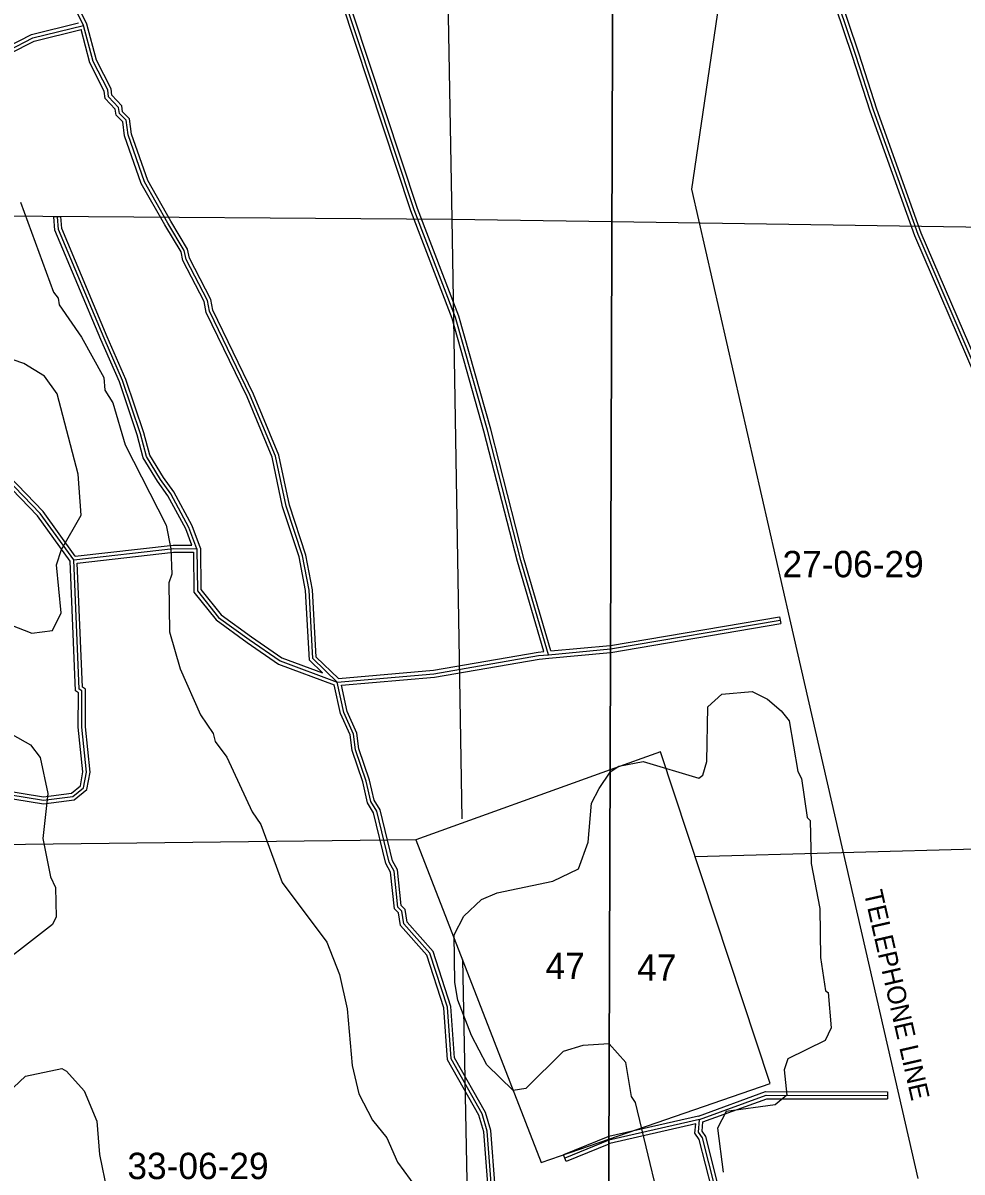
# Model space of a CAD drawing. Extents: x 418523 to 616617, y 1878279 to 2196743.
# Drawn here: x 532459 to 540467, y 2037441 to 2047241 of the extents above; entities that cross this region are included whole.
import ezdxf

# ---------------------------------------------------------------- set-up
doc = ezdxf.new("R2010")
doc.units = 0
for name, color, linetype in [('Level 1', 7, 'Continuous'), ('Level 2', 7, 'Continuous'), ('Level 31', 7, 'Continuous'), ('Level 32', 7, 'Continuous'), ('Level 55', 7, 'Continuous'), ('Level 57', 7, 'Continuous'), ('Level 63', 7, 'Continuous'), ('Level 7', 7, 'Continuous')]:
    doc.layers.add(name, color=color, linetype=linetype)

msp = doc.modelspace()

# ---------------------------------------------------------------- linework, layer by layer
at = {"layer": 'Level 1'}
for p, q in [((536022.352, 2050834.012), (536115.067, 2045567.509)), ((530680.795, 2045606.968), (536115.067, 2045567.509)), ((536115.067, 2045567.509), (536200.45, 2040453.1)), ((536115.067, 2045567.509), (537481.055, 2045546.979)), ((537481.055, 2045546.979), (541325.35, 2045489.201)), ((537894.443, 2041024.577), (537465.863, 2040870.466)), ((538831.453, 2038196.91), (537894.443, 2041024.577)), ((537465.863, 2040870.466), (535809.485, 2040274.86)), ((535809.485, 2040274.86), (526968.728, 2040167.976)), ((535809.485, 2040274.86), (536877.775, 2037522.776)), ((538190.293, 2040131.776), (541518.339, 2040221.473)), ((536207.136, 2039252.596), (536292.047, 2034934.501)), ((537455.635, 2037722.172), (538831.453, 2038196.91)), ((536877.775, 2037522.776), (537455.635, 2037722.172))]:
    msp.add_line(p, q, dxfattribs=at)
at = {"layer": 'Level 31'}
for p, q in [((537469.212, 2041901.466), (538916.064, 2042147.338)), ((536856.113, 2041845.269), (536939.435, 2041852.634)), ((538229.298, 2037889.194), (537455.6, 2037711.706))]:
    msp.add_line(p, q, dxfattribs=at)
for points in [[(540605.718, 2044243.575), (540092.03, 2045436.946), (539711.586, 2046496.797), (539562.658, 2046964.223), (539273.121, 2047823.407), (539265.289, 2047948.534), (539240.353, 2047973.707), (539167.45, 2048840.926), (539101.92, 2049241.172), (538969.498, 2049616.54), (538919.602, 2049658.522), (538613.02, 2050326.116), (538522.055, 2050593.341), (538488.914, 2050626.543), (538364.738, 2051002.251), (538314.924, 2051068.963), (538224.07, 2051369.284), (537959.048, 2052053.477), (537608.575, 2053038.341)], [(532975.14, 2047220.471), (532883.926, 2047404.069), (532817.68, 2047479.573), (532792.975, 2047571.301), (532734.934, 2047638.049), (532743.28, 2047671.478), (532710.058, 2047679.956), (532702.05, 2047746.534), (532619.163, 2047863.553), (532561.83, 2048139.045), (532542.005, 2048176.206)], [(536939.435, 2041852.634), (536704.521, 2042655.29), (536419.012, 2043767.231), (536146.961, 2044729.301), (535795.61, 2045647.631), (534960.031, 2048172.443)], [(530005.783, 2046141.81), (530303.245, 2046353.891), (530594.779, 2046592.906), (530944.284, 2046746.262), (531401.386, 2046787.243), (531741.351, 2046837.721), (531940.675, 2046877.408), (532169.884, 2046952.27), (532334.107, 2047006.99), (532542.841, 2047114.29), (532975.14, 2047220.471)], [(535138.119, 2041618.55), (534930.383, 2041819.257), (534899.067, 2042403.048), (534842.078, 2042694.899), (534701.925, 2043120.857), (534611.814, 2043546.286), (534396.915, 2044063.776), (534049.682, 2044782.092), (534033.205, 2044873.791), (533851.015, 2045224.616), (533834.8, 2045299.949), (533694.025, 2045533.897), (533495.06, 2045884.779), (533354.85, 2046285.287), (533338.803, 2046410.443), (533280.733, 2046469.19), (533272.35, 2046519.041), (533189.374, 2046610.966), (533181.338, 2046669.544), (533057.385, 2046911.802), (532975.14, 2047220.471)], [(532891.025, 2042660.716), (532606.689, 2043055.895), (531876.71, 2043809.716), (531092.422, 2044786.668), (530005.783, 2046141.81)], [(533941.877, 2042756.821), (533874.077, 2042938.883), (533720.799, 2043224.513), (533630.954, 2043348.462), (533512.209, 2043543.061), (533460.605, 2043737.07), (533308.53, 2044190.349), (533149.82, 2044552.735), (532760.571, 2045480.315), (532752.386, 2045588.716)], [(532891.025, 2042660.716), (533741.719, 2042757.493), (533941.877, 2042756.821)], [(533941.877, 2042756.821), (533946.693, 2042397.865), (534126.777, 2042170.696), (534389.019, 2041981.076), (534651.608, 2041800.183), (535138.119, 2041618.55)], [(529567.727, 2041642.563), (529586.058, 2041631.226), (531025.235, 2040892.01), (531325.261, 2040824.43), (532633.255, 2040610.864), (532883.582, 2040643.475), (532975.368, 2040718.08), (533000.839, 2040851.46), (532960.641, 2041234.901), (532961.999, 2041543.287), (532937.035, 2041560.1), (532891.025, 2042660.716)], [(536939.435, 2041852.634), (537469.145, 2041901.454), (537469.212, 2041901.466)], [(535138.119, 2041618.55), (535963.41, 2041690.371), (536856.113, 2041845.269)], [(536418.735, 2037789.995), (536374.556, 2037937.425), (536109.389, 2038405.246), (536077.9, 2038847.205), (535929.591, 2039306.278), (535705.533, 2039557.221), (535689.104, 2039665.648), (535655.957, 2039699.215), (535623.718, 2040007.711), (535582.474, 2040082.763), (535475.586, 2040516.972), (535425.819, 2040600.417), (535384.906, 2040775.476), (535294.256, 2041042.708), (535277.911, 2041176.229), (535195.221, 2041359.791), (535138.119, 2041618.55)], [(538229.298, 2037889.194), (538796.948, 2038096.108), (539830.495, 2038093.524)], [(539204.998, 2034952.356), (538964.046, 2035186.239), (538815.454, 2035770.401), (538757.623, 2035912.054), (538699.906, 2036187.535), (538650.206, 2036296.067), (538609.037, 2036496.216), (538476.625, 2036888.312), (538468.738, 2036996.71), (538361.085, 2037305.446), (538253.81, 2037730.92), (538220.713, 2037780.85), (538229.298, 2037889.194)], [(536920.657, 2035031.757), (536874.907, 2035184.646), (536847.308, 2035463.669), (536738.82, 2035901.878), (536621.907, 2036378.301), (536522.9, 2036904.851), (536455.48, 2037307.288), (536418.735, 2037789.995)], [(537455.6, 2037711.706), (537455.53, 2037711.69), (537080.945, 2037558.716)]]:
    msp.add_lwpolyline(points, dxfattribs=at)
at = {"layer": 'Level 32'}
for p, q in [((532722.47, 2045586.457), (532782.302, 2045590.975)), ((537469.311, 2041931.913), (538911.037, 2042176.915)), ((538911.037, 2042176.915), (538921.09, 2042117.762)), ((536852.222, 2041875.042), (536900.372, 2041879.298)), ((536942.188, 2041822.76), (537469.114, 2041871.323)), ((536860.006, 2041815.494), (536942.076, 2041822.749)), ((539830.57, 2038123.525), (539830.42, 2038063.523)), ((538220.775, 2037918.018), (537455.7, 2037742.508)), ((537455.495, 2037679.27), (537092.288, 2037530.943)), ((537092.288, 2037530.943), (537069.603, 2037586.491))]:
    msp.add_line(p, q, dxfattribs=at)
for points in [[(540578.696, 2044230.471), (540064.107, 2045425.937), (539683.167, 2046487.172), (539534.149, 2046954.878), (539243.427, 2047817.581), (539236.05, 2047935.421), (539211.371, 2047960.336), (539137.654, 2048837.241), (539072.743, 2049233.7), (538943.926, 2049598.849), (538895.145, 2049639.894), (538585.115, 2050314.992), (538495.9, 2050577.078), (538462.66, 2050610.38), (538337.783, 2050988.207), (538287.734, 2051055.234), (538195.685, 2051359.508), (537930.922, 2052043.028), (537580.31, 2053028.283)], [(540632.739, 2044256.679), (540119.953, 2045447.956), (539740.006, 2046506.421), (539591.168, 2046973.567), (539302.816, 2047829.235), (539294.528, 2047961.647), (539269.335, 2047987.079), (539197.247, 2048844.612), (539131.095, 2049248.644), (538995.07, 2049634.231), (538944.06, 2049677.151), (538640.925, 2050337.238), (538548.21, 2050609.605), (538515.169, 2050642.706), (538391.694, 2051016.293), (538342.115, 2051082.691), (538252.457, 2051379.06), (537987.173, 2052063.926), (537636.84, 2053048.4)], [(533003.353, 2047231.112), (532909.055, 2047420.917), (532844.835, 2047494.113), (532820.146, 2047585.774), (532767.826, 2047645.943), (532779.617, 2047693.168), (532737.39, 2047703.943), (532730.928, 2047757.667), (532647.26, 2047875.79), (532590.999, 2048146.129)], [(536900.372, 2041879.298), (536675.587, 2042647.343), (536390.044, 2043759.418), (536118.459, 2044719.841), (535767.345, 2045637.553), (534938.349, 2048142.475)], [(536961.286, 2041884.775), (536733.455, 2042663.236), (536447.98, 2043775.044), (536175.464, 2044738.761), (535823.876, 2045657.709), (535001.386, 2048142.969)], [(530007.13, 2046179.613), (530285.005, 2046377.732), (530578.947, 2046618.722), (530936.72, 2046775.706), (531397.841, 2046817.046), (531736.215, 2046867.289), (531933.061, 2046906.482), (532160.485, 2046980.761), (532322.439, 2047034.725), (532532.262, 2047142.583), (532931.607, 2047240.669)], [(530049.048, 2046135.811), (530321.484, 2046330.05), (530610.61, 2046567.091), (530951.847, 2046716.819), (531404.932, 2046757.44), (531746.487, 2046808.154), (531948.287, 2046848.334), (532179.283, 2046923.779), (532345.775, 2046979.255), (532553.421, 2047085.996), (532953.726, 2047184.318)], [(535013.735, 2041697.01), (534901.057, 2041805.875), (534869.221, 2042399.351), (534812.994, 2042687.307), (534672.915, 2043113.038), (534583.04, 2043537.348), (534369.535, 2044051.484), (534020.882, 2044772.738), (534004.481, 2044864.005), (533822.534, 2045214.364), (533806.521, 2045288.758), (533668.12, 2045518.761), (533467.634, 2045872.325), (533325.494, 2046278.347), (533310.336, 2046396.567), (533252.721, 2046454.851), (533244.216, 2046505.436), (533160.909, 2046597.727), (533152.308, 2046660.416), (533029.22, 2046900.986), (532953.726, 2047184.317)], [(535149.135, 2041649.621), (534959.71, 2041832.639), (534928.913, 2042406.744), (534871.163, 2042702.491), (534730.935, 2043128.677), (534640.587, 2043555.223), (534424.295, 2044076.067), (534078.483, 2044791.446), (534061.928, 2044883.578), (533879.496, 2045234.866), (533863.079, 2045311.141), (533719.93, 2045549.033), (533522.485, 2045897.234), (533384.206, 2046292.227), (533367.27, 2046424.32), (533308.744, 2046483.528), (533300.484, 2046532.646), (533217.84, 2046624.204), (533210.367, 2046678.671), (533085.55, 2046922.618), (533003.353, 2047231.113)], [(532861.426, 2042650.485), (532583.615, 2043036.596), (531854.189, 2043789.848), (531069.021, 2044767.894), (529984.303, 2046120.641)], [(532905.107, 2042692.511), (532629.763, 2043075.193), (531899.232, 2043829.585), (531115.822, 2044805.442), (530049.049, 2046135.811)], [(533898.638, 2042786.966), (533846.676, 2042926.498), (533695.32, 2043208.544), (533605.964, 2043331.82), (533484.335, 2043531.146), (533431.858, 2043728.435), (533280.514, 2044179.538), (533122.246, 2044540.911), (532731.022, 2045473.199), (532722.47, 2045586.457)], [(533971.806, 2042762.419), (533901.479, 2042951.268), (533746.276, 2043240.482), (533655.943, 2043365.106), (533540.084, 2043554.976), (533489.352, 2043745.706), (533336.548, 2044201.16), (533177.394, 2044564.558), (532790.12, 2045487.431), (532782.302, 2045590.975)], [(532905.107, 2042692.511), (533740.068, 2042787.5), (533898.638, 2042786.966)], [(533971.806, 2042762.42), (533976.554, 2042408.489), (534147.713, 2042192.58), (534406.32, 2042005.587), (534665.575, 2041826.992), (535013.735, 2041697.01)], [(529597.348, 2041659.517), (529600.825, 2041657.367), (531035.549, 2040920.438), (531330.98, 2040853.894), (532633.745, 2040641.182), (532871.265, 2040672.124), (532947.952, 2040734.457), (532970.54, 2040852.737), (532930.634, 2041233.399), (532931.927, 2041527.369), (532907.693, 2041543.691), (532861.427, 2042650.486)], [(529598.654, 2041591.029), (531014.921, 2040863.581), (531319.544, 2040794.966), (532632.766, 2040580.546), (532895.898, 2040614.825), (533002.783, 2040701.702), (533031.138, 2040850.182), (532990.649, 2041236.403), (532992.07, 2041559.206), (532966.375, 2041576.51), (532922.167, 2042634.063)], [(532922.166, 2042634.063), (533743.37, 2042727.486), (533912.275, 2042726.92)], [(533912.276, 2042726.919), (533916.833, 2042387.24), (534105.841, 2042148.813), (534371.717, 2041956.564), (534637.641, 2041773.374), (535112.34, 2041596.15)], [(537469.114, 2041871.323), (537473.04, 2041871.685), (538921.09, 2042117.762)], [(535149.135, 2041649.621), (535959.538, 2041720.148), (536852.222, 2041875.042)], [(536961.287, 2041884.775), (537465.25, 2041931.223), (537469.311, 2041931.913)], [(535174.784, 2041591.625), (535967.282, 2041660.593), (536860.006, 2041815.494)], [(536389.068, 2037784.486), (536346.789, 2037925.573), (536079.945, 2038396.351), (536048.234, 2038841.444), (535902.991, 2039291.025), (535677.209, 2039543.899), (535660.904, 2039651.509), (535627.213, 2039685.626), (535594.51, 2039998.57), (535554.284, 2040071.766), (535447.525, 2040505.451), (535397.665, 2040589.052), (535356.025, 2040767.224), (535264.853, 2041035.997), (535248.687, 2041168.061), (535166.595, 2041350.297), (535112.34, 2041596.15)], [(536448.405, 2037795.501), (536402.323, 2037949.276), (536138.831, 2038414.141), (536107.566, 2038852.966), (535956.19, 2039321.531), (535733.858, 2039570.542), (535717.305, 2039679.787), (535684.7, 2039712.804), (535652.927, 2040016.852), (535610.663, 2040093.76), (535503.646, 2040528.493), (535453.971, 2040611.781), (535413.786, 2040783.729), (535323.659, 2041049.42), (535307.136, 2041184.396), (535223.849, 2041369.286), (535174.784, 2041591.625)], [(538220.775, 2037918.018), (538791.687, 2038126.121), (539830.57, 2038123.525)], [(538257.683, 2037867.608), (538802.21, 2038066.094), (539830.42, 2038063.523)], [(538196.163, 2037850.812), (537464.615, 2037682.994), (537455.495, 2037679.27)], [(539133.468, 2034979.977), (538937.063, 2035170.621), (538786.891, 2035760.989), (538728.819, 2035903.236), (538671.231, 2036178.096), (538621.509, 2036286.68), (538580.023, 2036488.365), (538446.98, 2036882.33), (538439.105, 2036990.578), (538332.32, 2037296.824), (538225.973, 2037718.616), (538189.988, 2037772.901), (538196.163, 2037850.812)], [(539217.283, 2034982.241), (538991.03, 2035201.857), (538844.015, 2035779.813), (538786.428, 2035920.871), (538728.58, 2036196.972), (538678.905, 2036305.455), (538638.05, 2036504.068), (538506.27, 2036894.296), (538498.372, 2037002.842), (538389.85, 2037314.07), (538281.647, 2037743.224), (538251.438, 2037788.798), (538257.683, 2037867.608)], [(536892.389, 2035021.578), (536845.336, 2035178.816), (536817.665, 2035458.561), (536709.691, 2035894.698), (536592.575, 2036371.95), (536493.36, 2036899.601), (536425.67, 2037303.664), (536389.069, 2037784.486)], [(536946.754, 2035049.201), (536904.477, 2035190.476), (536876.95, 2035468.776), (536767.95, 2035909.057), (536651.239, 2036384.652), (536552.438, 2036910.102), (536485.292, 2037310.911), (536448.405, 2037795.501)], [(537455.7, 2037742.508), (537446.445, 2037740.385), (537069.603, 2037586.491)]]:
    msp.add_lwpolyline(points, dxfattribs=at)
at = {"layer": 'Level 55'}
for p, q in [((538997.187, 2042161.261), (539928.686, 2038093.211)), ((539928.686, 2038093.211), (540091.144, 2037383.906))]:
    msp.add_line(p, q, dxfattribs=at)
msp.add_lwpolyline([(537500.775, 2051616.661), (538370.665, 2050582.557), (538573.571, 2049973.847), (538408.552, 2047506.164), (538158.956, 2045822.097), (538997.187, 2042161.261)], dxfattribs=at)
at = {"layer": 'Level 63'}
for points in [[(497762.102, 2014904.337), (537381.015, 2014754.121), (537528.7, 2060211.986), (497959.304, 2060362.642), (497762.102, 2014904.337)], [(537381.015, 2014754.121), (576999.64, 2014646.963), (577097.813, 2060104.5), (537528.7, 2060211.986), (537381.015, 2014754.121)]]:
    msp.add_lwpolyline(points, dxfattribs=at)
at = {"layer": 'Level 7'}
for points in [[(532437.551, 2045711.861), (532718.501, 2044944.006), (532760.023, 2044893.856), (532768.164, 2044835.464), (532959.014, 2044559.74), (533149.644, 2044217.334), (533157.656, 2044108.931), (533223.99, 2044000.359), (533331.178, 2043641.532), (533679.118, 2042956.81), (533720.153, 2042756.606), (533727.806, 2042539.831), (533702.527, 2042464.898), (533709.525, 2042048.049), (533800.222, 2041730.972), (533974.003, 2041338.605), (534081.859, 2041179.852), (534098.3, 2041113.101), (534197.915, 2040979.419), (534413.158, 2040511.871), (534487.821, 2040403.268), (534669.655, 2039910.829), (535051.462, 2039401.071), (535158.96, 2039125.616), (535224.706, 2038833.61), (535264.815, 2038349.969), (535322.391, 2038108.054), (535438.378, 2037882.58), (535562.934, 2037732.127)], [(537465.804, 2040852.397), (537540.564, 2040901.905), (537749.108, 2040942.898), (538223.822, 2040799.65), (538257.262, 2040824.561), (538290.97, 2040941.164), (538300.833, 2041407.975), (538417.874, 2041515.949), (538676.4, 2041540.142), (538809.554, 2041472.992), (538925.938, 2041372.601), (538992.361, 2041289.01), (539065.99, 2040855.291), (539099.132, 2040796.83), (539148.079, 2040463.212), (539173.02, 2040438.112), (539180.147, 2040071.274), (539253.965, 2039687.576), (539260.933, 2039270.726), (539301.699, 2038987.16), (539326.68, 2038970.42), (539350.705, 2038670.212), (539300.336, 2038562), (538983.061, 2038404.622), (538949.392, 2038313.06), (538973.716, 2038096.215), (538873.415, 2038013.181), (538456.397, 2037956.196), (538380.918, 2037814.711), (538429.725, 2037439.403)], [(531940.165, 2041411.874), (532522.634, 2041084.852), (532605.668, 2040976.221), (532671.345, 2040667.584), (532628.43, 2040284.235), (532694.078, 2039958.888), (532735.46, 2039867.056), (532742.985, 2039616.941), (532709.405, 2039550.378), (532107.689, 2039085.471)], [(537457.904, 2038534.608), (537232.749, 2038518.685), (537065.865, 2038469.192), (536748.064, 2038153.461), (536639.661, 2038137.11), (536415.262, 2038354.612), (536282.705, 2038605.126), (536166.937, 2038905.592), (536142.424, 2039055.746), (536135.416, 2039464.265), (536219.275, 2039622.36), (536369.786, 2039763.585), (536503.359, 2039821.517), (536978.858, 2039920.016), (537195.971, 2040027.701), (537280.05, 2040252.486), (537306.134, 2040585.875), (537373.214, 2040710.698), (537465.373, 2040852.112), (537465.804, 2040852.397)], [(537458.272, 2038534.193), (537457.904, 2038534.608), (537457.904, 2038534.608)], [(537969.305, 2036840.664), (537681.377, 2038033.709), (537648.165, 2038083.86), (537599.09, 2038375.766), (537458.272, 2038534.193)], [(532170.79, 2037968.205), (532480.182, 2038258.965), (532788.818, 2038324.64), (532830.44, 2038299.5), (532979.936, 2038132.278), (533087.493, 2037873.523), (533111.589, 2037589.996), (533177.235, 2037273.01)], [(535562.934, 2037732.127), (535653.979, 2037523.434), (535977.665, 2037080.557), (535994.076, 2036997.125), (536035.598, 2036955.315), (536250.513, 2036387.724), (536499.296, 2035978.457), (536623.295, 2035652.911), (536755.862, 2035402.396), (536929.454, 2034951.677), (537184.787, 2033983.808), (537441.711, 2033524.49), (537441.995, 2033523.946)]]:
    msp.add_lwpolyline(points, dxfattribs=at)
msp.add_lwpolyline([(532534.038, 2042035.165), (532709.201, 2042059.617), (532784.72, 2042209.442), (532744.342, 2042618.061), (532786.451, 2042751.315), (532954.12, 2043042.524), (532930.253, 2043392.751), (532749.037, 2044076.926), (532641.162, 2044227.308), (532466.456, 2044336.269), (532291.59, 2044395.178), (532007.985, 2044346.074), (531857.215, 2044129.817), (531881.769, 2043979.664), (531989.285, 2043720.909), (531988.927, 2043612.536), (531646.851, 2043521.951), (531529.651, 2043363.916), (531553.975, 2043155.451), (531860.264, 2042487.518), (532167.696, 2042178.095), (532534.038, 2042035.165)], close=True, dxfattribs=at)

# ---------------------------------------------------------------- texts
at = {"layer": 'Level 2'}
for s, p in [('27-06-29', (538936.055, 2042513.037)), ('47', (536915.555, 2039086.293)), ('47', (537696.426, 2039071.654)), ('33-06-29', (533349.326, 2037379.914))]:
    msp.add_text(s, height=225, dxfattribs=at).set_placement(p)
at = {"layer": 'Level 57'}
msp.add_text('TELEPHONE LINE', height=160, rotation=282.8962306, dxfattribs=at).set_placement((539628.787, 2039825.55))

doc.saveas('drawing.dxf')
